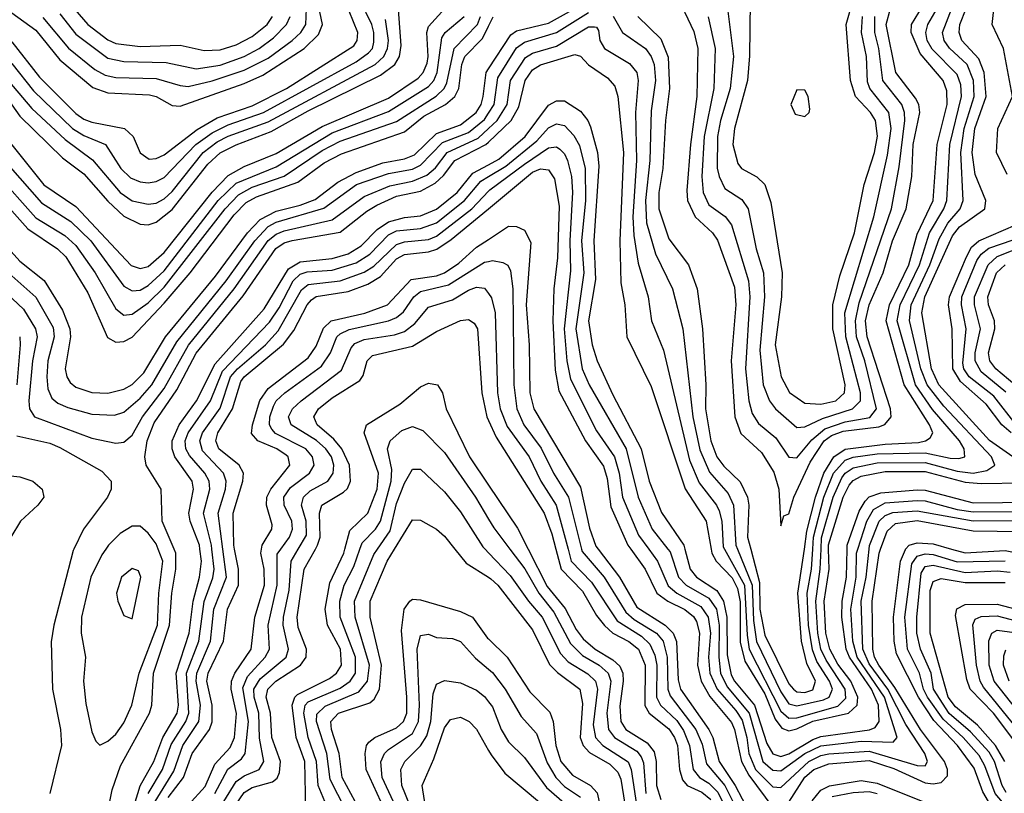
# Model space of a CAD drawing. Header units: inches. Extents: x 990535 to 1117859, y 769386 to 892122.
# Tile 819 of 1056: x 1048830 to 1051288, y 869390 to 871322. Entities that reach past the tile are written whole.
import ezdxf

# ---------------------------------------------------------------- set-up
doc = ezdxf.new("R2010")
doc.units = ezdxf.units.IN
doc.header["$MEASUREMENT"] = 0
for name, color, linetype in [('B0846', 7, 'Continuous'), ('B0847', 7, 'Continuous'), ('B0856', 7, 'Continuous'), ('B0857', 7, 'Continuous')]:
    doc.layers.add(name, color=color, linetype=linetype)

msp = doc.modelspace()

# ---------------------------------------------------------------- linework, layer by layer
at = {"layer": 'B0846', "color": 5}
for points, elevation in [([(1048964.7, 870000), (1048963.1, 869996.9), (1048914.9, 869810), (1048908.5, 869768.5), (1048911.8, 869650), (1048931.3, 869550), (1048933.8, 869510), (1048904.5, 869390)], 3420), ([(1049044.3, 870000), (1049034.5, 869985.5), (1049007, 869930), (1048984.1, 869830), (1048982.7, 869790), (1048993.7, 869730), (1048988.8, 869670), (1048994.7, 869614.7), (1049010, 869544), (1049020.1, 869520.1), (1049030, 869510.3), (1049050, 869520.9), (1049070, 869538.2), (1049090, 869566), (1049109.5, 869610), (1049128.2, 869690), (1049173.8, 869810), (1049176.6, 869890), (1049186.8, 869970), (1049175.2, 870000)], 3440), ([(1049026.2, 869230), (1049060.8, 869399.2), (1049081.2, 869458.8), (1049153.6, 869590), (1049159.8, 869610), (1049163.6, 869690), (1049203.6, 869810), (1049209.7, 869890), (1049219.8, 869950), (1049219.5, 869990), (1049215.2, 870000)], 3420), ([(1049106.4, 869330), (1049130.8, 869409.2), (1049164.4, 869470), (1049186.7, 869530), (1049222.5, 869590), (1049226, 869610), (1049220, 869690), (1049253.1, 869790), (1049262.9, 869870), (1049278.5, 869930), (1049283.4, 869970), (1049279.6, 870000)], 3380), ([(1049150.1, 869390), (1049186.5, 869450), (1049207.8, 869512.2), (1049244.5, 869570), (1049252, 869590), (1049246.2, 869690), (1049276.6, 869770), (1049290, 869869.5), (1049311.5, 869928.5), (1049314.8, 869950), (1049309.3, 870000)], 3360), ([(1049167.9, 869370), (1049214.2, 869445.8), (1049236.8, 869510), (1049277.1, 869570), (1049281.3, 869610), (1049270.5, 869670), (1049272.2, 869690), (1049306.1, 869770), (1049314.5, 869850), (1049345.8, 869930), (1049336.6, 870000)], 3340), ([(1049199.9, 869380.1), (1049238.3, 869430), (1049260.1, 869490), (1049303.2, 869550), (1049310, 869569.1), (1049309.8, 869610), (1049297.1, 869670), (1049299.8, 869690), (1049338.3, 869770), (1049348.7, 869850), (1049375.6, 869910), (1049376, 869950), (1049366.3, 870000)], 3320), ([(1049250, 869361), (1049292.9, 869407.1), (1049317, 869463), (1049355.2, 869504.8), (1049366.3, 869530), (1049370.7, 869589.3), (1049357.6, 869650), (1049358.1, 869670), (1049366.5, 869690), (1049407.3, 869750), (1049416.6, 869830), (1049440.9, 869910), (1049440.1, 869950), (1049431.6, 869990), (1049433.2, 870000)], 3280), ([(1049316.6, 869390), (1049349.3, 869450.7), (1049383.3, 869476.7), (1049392.3, 869490), (1049400.6, 869570), (1049386.3, 869653.7), (1049398.1, 869681.9), (1049442.4, 869730), (1049453.2, 869750), (1049450, 869810), (1049472.6, 869910), (1049472.7, 869987.3), (1049481.7, 870000)], 3260), ([(1049338.9, 869370), (1049370, 869419.9), (1049390, 869434), (1049427.4, 869450), (1049439.2, 869470), (1049428.3, 869528.3), (1049426.9, 869590), (1049414.8, 869630), (1049414.5, 869650), (1049430, 869676.1), (1049494.6, 869730), (1049501.1, 869750), (1049487.4, 869810), (1049488, 869830), (1049502.2, 869897.8), (1049507.3, 869970), (1049525, 870000)], 3240), ([(1049361.3, 869350), (1049390, 869392.5), (1049410, 869404.7), (1049461.1, 869418.9), (1049472, 869428), (1049478, 869442), (1049480.5, 869470), (1049459, 869530), (1049456.1, 869590), (1049445.2, 869630), (1049448.7, 869650), (1049469.3, 869670.7), (1049530.8, 869710), (1049545.2, 869730), (1049545.9, 869750), (1049524.6, 869804.6), (1049522.1, 869830), (1049539.5, 869950), (1049567.8, 870000)], 3220), ([(1049544.1, 869350), (1049541.5, 869470), (1049519.5, 869530), (1049510.1, 869610), (1049516.6, 869630), (1049523.3, 869636.7), (1049603.3, 869676.7), (1049620.8, 869690), (1049632.6, 869710), (1049630.6, 869750), (1049597.8, 869810), (1049591.9, 869850), (1049604, 869916), (1049639, 869990), (1049641.6, 870000)], 3180), ([(1049599.5, 869350), (1049575.1, 869410), (1049570.9, 869470), (1049549.7, 869530), (1049538.6, 869590), (1049542.6, 869610), (1049550, 869618.4), (1049630, 869652.8), (1049654.9, 869670), (1049667.6, 869690), (1049668.1, 869730), (1049629.4, 869830), (1049628.8, 869870), (1049639.7, 869910), (1049663.6, 869956.4), (1049678.9, 870000)], 3160), ([(1049642.6, 869350), (1049604.5, 869424.5), (1049596.5, 869490), (1049570.3, 869570), (1049571.8, 869588.2), (1049592.2, 869607.8), (1049676.6, 869643.4), (1049697.7, 869670), (1049703.1, 869710), (1049667.1, 869830), (1049665.1, 869870), (1049713.5, 869986.5), (1049722.9, 870000)], 3140), ([(1049678.3, 869350), (1049634.8, 869430), (1049627.2, 869490), (1049607.7, 869550), (1049606.7, 869570), (1049625.4, 869590), (1049703.6, 869616.4), (1049714.7, 869625.3), (1049728, 869650), (1049732.7, 869710), (1049704.7, 869830), (1049704.8, 869870), (1049746.9, 869970), (1049765.3, 870000)], 3120), ([(1049916, 870000), (1049944.5, 869964.5), (1050000, 869929.6)], 3120), ([(1049991.4, 870000), (1050000, 869991)], 3140), ([(1049758.4, 869310), (1049694.9, 869450), (1049692, 869490), (1049695.5, 869510), (1049701.6, 869518.4), (1049716.4, 869530), (1049770, 869553.7), (1049787.9, 869570), (1049795.9, 869590), (1049796.5, 869630), (1049782.8, 869797.2), (1049789.8, 869850.2), (1049803.4, 869870), (1049810, 869875.2), (1049830, 869873.4), (1049930, 869843.9), (1049960.3, 869830), (1049997.9, 869777.9), (1050000, 869775.9)], 3080), ([(1049790.4, 869310), (1049734.9, 869430), (1049730.9, 869469.1), (1049740.4, 869490), (1049750, 869499.6), (1049810, 869539.7), (1049825.5, 869570), (1049827.9, 869610), (1049822, 869750), (1049830, 869784.3), (1049850, 869787.3), (1049870, 869779.1), (1049910, 869777.2), (1049930, 869769.6), (1049967.5, 869727.5), (1050000, 869700.1)], 3060), ([(1049814.1, 869334.1), (1049784, 869410), (1049781.4, 869450), (1049791.1, 869470), (1049830, 869508.8), (1049845.8, 869534.2), (1049856.4, 869570), (1049861.5, 869638.5), (1049870, 869663.2), (1049890, 869671.6), (1049930, 869666.5), (1049970, 869648.2), (1049990, 869632), (1050000, 869619)], 3040), ([(1049855.5, 869275.5), (1049834.2, 869410), (1049863.9, 869476.1), (1049890, 869553.6), (1049905.2, 869574.8), (1049930, 869580.1), (1049951.4, 869570), (1049970, 869550.1), (1050000, 869497.4)], 3020)]:
    msp.add_lwpolyline(points, dxfattribs=dict(at, elevation=elevation))
at = {"layer": 'B0846', "color": 5, "elevation": 3460}
msp.add_lwpolyline([(1049110, 869951.9), (1049083.8, 869930), (1049071.7, 869890), (1049075, 869870), (1049090, 869834.4), (1049110, 869826), (1049131.9, 869930), (1049126, 869946)], close=True, dxfattribs=at)
at = {"layer": 'B0847', "color": 5}
for points, elevation in [([(1048790, 871034.7), (1048890, 870909.3), (1048970, 870855.4), (1049108.1, 870708.1), (1049130, 870700.2), (1049150, 870705.5), (1049190, 870740.2), (1049310, 870890.8), (1049350, 870932.8), (1049390, 870955.5), (1049470, 870987.7), (1049584.7, 871055.3), (1049750, 871126), (1049824, 871176), (1049836.5, 871190), (1049846.7, 871213.3), (1049849.6, 871230), (1049845.7, 871290), (1049850, 871305), (1049900.3, 871359.7), (1049915.4, 871430), (1049927.3, 871452.7), (1049970, 871462.8), (1050000, 871461.8)], 3580), ([(1048810, 871339.2), (1048870, 871295.8), (1048930, 871221.5), (1049012.3, 871152.3), (1049050, 871139.3), (1049154.1, 871134.1), (1049170.1, 871130), (1049210, 871107.7), (1049230, 871105.5), (1049390, 871162.6), (1049436.3, 871183.7), (1049540.2, 871250), (1049575.4, 871284.6), (1049585.6, 871310), (1049565.1, 871410)], 3720), ([(1048790, 871137.5), (1048830, 871081), (1048936.7, 870976.7), (1048990, 870937.1), (1049050, 870869.1), (1049090, 870831.3), (1049130, 870810.9), (1049150, 870809.3), (1049170, 870815.9), (1049210, 870847.6), (1049299.3, 870960.7), (1049330.2, 870989.8), (1049370, 871009.7), (1049457.7, 871042.3), (1049550, 871093.9), (1049730, 871183), (1049765.9, 871210), (1049777.4, 871230), (1049782.3, 871257.7), (1049774, 871370)], 3620), ([(1048810, 871266.5), (1048878.7, 871178.7), (1048970, 871087.9), (1048990, 871073.2), (1049010, 871066.1), (1049091.2, 871050), (1049113.3, 871030), (1049130, 870989.5), (1049153.2, 870973.2), (1049170, 870975), (1049190, 870984.6), (1049272.4, 871047.6), (1049322.8, 871077.2), (1049410, 871106.9), (1049496.1, 871150), (1049663.6, 871256.4), (1049672.3, 871270), (1049674.2, 871290), (1049641.7, 871370)], 3680), ([(1048810, 871212.3), (1048864.2, 871144.2), (1048961.7, 871050), (1048990, 871032.4), (1049043.6, 871010), (1049081.9, 870950), (1049106.6, 870926.6), (1049130, 870917), (1049150, 870914.5), (1049170, 870917.5), (1049190, 870927.8), (1049269.5, 871010), (1049310, 871039.3), (1049350, 871059.5), (1049438.2, 871090), (1049670, 871216.6), (1049700.8, 871239.2), (1049710, 871250), (1049714.1, 871265.9), (1049714, 871290), (1049709, 871310), (1049679.3, 871370)], 3660), ([(1048940, 871380), (1049000.1, 871310), (1049050, 871271.7), (1049070, 871262.2), (1049130, 871255.1), (1049230, 871258.2), (1049290, 871245.3), (1049330, 871246.2), (1049370, 871259), (1049410, 871279.8), (1049447.3, 871310), (1049460.4, 871330)], 3780), ([(1048887.5, 871327.5), (1048951.1, 871251.1), (1049017.2, 871197.2), (1049043, 871183), (1049070, 871177.7), (1049170, 871175.4), (1049230, 871157.1), (1049250, 871155.3), (1049310, 871169), (1049390, 871195.4), (1049450, 871226.1), (1049510.2, 871270), (1049531.2, 871290), (1049544.2, 871310), (1049545.7, 871350)], 3740), ([(1048770, 870938.6), (1048870, 870827.5), (1048942.7, 870782.7), (1048970, 870757.7), (1049018.2, 870690), (1049070, 870599.9), (1049090, 870584.4), (1049110, 870586.7), (1049150, 870614.6), (1049190, 870654), (1049342.6, 870850), (1049375.8, 870884.3), (1049410, 870903.5), (1049490, 870931.2), (1049585, 870995), (1049630, 871018.8), (1049770, 871067.7), (1049869, 871131), (1049889.1, 871150), (1049895.9, 871164.1), (1049914.4, 871250), (1049972.6, 871310), (1049979.9, 871330)], 3540), ([(1048790, 871182.7), (1048860.1, 871100.1), (1048942.8, 871022.8), (1049011.7, 870971.7), (1049080.2, 870890), (1049110, 870869.8), (1049150, 870861.5), (1049170, 870863.9), (1049190, 870874.3), (1049210, 870892.6), (1049287.9, 870990), (1049323, 871017), (1049350, 871031), (1049450, 871066.9), (1049717.2, 871210), (1049738.9, 871230), (1049748, 871250), (1049750.5, 871270), (1049742.7, 871322.7)], 3640), ([(1048800.1, 870960.1), (1048884.2, 870864.2), (1048957.7, 870817.7), (1049007, 870770), (1049090, 870656.4), (1049110, 870644.8), (1049130, 870646.9), (1049150, 870657.9), (1049190, 870695), (1049325.5, 870870), (1049370, 870913.3), (1049470, 870954.4), (1049610, 871039.6), (1049750, 871092.6), (1049850, 871155.3), (1049863.4, 871170), (1049872.1, 871190), (1049883.8, 871276.2), (1049891.8, 871290), (1049939, 871330)], 3560), ([(1048930, 871336.4), (1048970, 871285.3), (1049050, 871225.7), (1049090, 871217.4), (1049195.2, 871215.2), (1049270, 871199.4), (1049330, 871208.1), (1049390, 871229.7), (1049427.4, 871250), (1049463.5, 871276.5), (1049495.9, 871310), (1049504.6, 871330)], 3760), ([(1048770, 870888.5), (1048850, 870799.5), (1048923.6, 870750), (1048944.6, 870730), (1049000.1, 870639.9), (1049048.6, 870528.6), (1049070, 870516.4), (1049090, 870518.3), (1049110, 870529.4), (1049190, 870614.2), (1049254.8, 870690), (1049365, 870835), (1049394.8, 870865.2), (1049420.5, 870879.5), (1049524.1, 870915.9), (1049590, 870964.6), (1049632.7, 870987.3), (1049790, 871041.7), (1049838.7, 871081.3), (1049893, 871110), (1049916.1, 871130), (1049925.9, 871150), (1049933.7, 871210), (1049941.1, 871230), (1049985, 871275), (1050000, 871305.6)], 3520), ([(1048770, 870785), (1048830, 870719), (1048890.5, 870670.5), (1048936.7, 870596.7), (1048955.2, 870550), (1048956.5, 870530), (1048943.5, 870450), (1048947.5, 870430), (1048955.8, 870415.8), (1048970, 870404), (1049010, 870391.1), (1049050, 870389.5), (1049090, 870399.4), (1049110, 870411.4), (1049139.7, 870440.3), (1049193.4, 870530), (1049318.4, 870681.6), (1049398.7, 870790), (1049430, 870822.9), (1049470, 870844), (1049530, 870858.6), (1049567.2, 870872.8), (1049623.7, 870916.3), (1049670, 870940.3), (1049735.9, 870964.1), (1049790, 870974.5), (1049815.6, 870984.4), (1049870, 871037.7), (1049930, 871059), (1049969.1, 871090), (1049981.4, 871110), (1049987, 871130), (1049994, 871190), (1050000, 871199.1)], 3480), ([(1048810, 870682.4), (1048870, 870629.1), (1048913.3, 870553.3), (1048916.1, 870530), (1048899.9, 870470), (1048897, 870430), (1048900.2, 870400.2), (1048910, 870377.1), (1048924.7, 870364.7), (1048950, 870353.4), (1049010, 870336.7), (1049065.9, 870334.1), (1049090, 870342), (1049130, 870376.5), (1049159.4, 870410), (1049222.1, 870517.9), (1049345, 870670), (1049416.4, 870770), (1049450, 870805.5), (1049470, 870816.6), (1049589, 870851), (1049670.8, 870910), (1049750, 870937.7), (1049810, 870949), (1049830, 870958.2), (1049884.8, 871015.2), (1049950, 871039.8), (1049990, 871072.5), (1050000, 871088.1)], 3460), ([(1048770, 870662.8), (1048838.8, 870598.8), (1048869.3, 870550), (1048873.3, 870530), (1048861.3, 870470), (1048852.1, 870370), (1048854.1, 870350), (1048866.5, 870330), (1049010, 870276.9), (1049070, 870264.5), (1049090, 870266.8), (1049110, 870284.7), (1049136.4, 870330), (1049190, 870400.6), (1049251, 870509), (1049365.3, 870650), (1049450, 870770.2), (1049470, 870786.5), (1049490, 870794.9), (1049610, 870822.5), (1049690, 870880.5), (1049753.3, 870906.7), (1049810, 870918.3), (1049846.1, 870933.9), (1049867.7, 870952.3), (1049896.9, 870990), (1049973.8, 871026.2), (1050000, 871050.2)], 3440), ([(1049215.2, 870000), (1049185.5, 870070), (1049183.2, 870150), (1049145.5, 870210), (1049141.8, 870230), (1049148.1, 870270), (1049165, 870315), (1049222.1, 870397.9), (1049270.5, 870489.5), (1049387.6, 870632.4), (1049469.1, 870750.9), (1049490, 870764.9), (1049510, 870770.9), (1049630, 870791.2), (1049696, 870844), (1049721.5, 870858.5), (1049770, 870881.5), (1049830, 870893.5), (1049866.6, 870913.4), (1049887.3, 870932.7), (1049915.6, 870970), (1049993.3, 871010), (1050000, 871016.4)], 3420), ([(1049279.6, 870000), (1049278.3, 870010), (1049254.8, 870070), (1049251.8, 870090), (1049263.8, 870150), (1049260.2, 870170), (1049216.8, 870230), (1049210, 870250), (1049210.3, 870270), (1049228.1, 870310), (1049271.2, 870370), (1049317.3, 870462.7), (1049439.8, 870600.2), (1049500.4, 870699.6), (1049530, 870717.6), (1049610, 870725.6), (1049650, 870737), (1049682.4, 870757.6), (1049721.8, 870798.2), (1049750, 870816.9), (1049790, 870828.2), (1049830, 870831.7), (1049870, 870848.4), (1049921.7, 870890), (1049961.1, 870938.9), (1050000, 870959.8)], 3380), ([(1049309.3, 870000), (1049308.2, 870010), (1049288.1, 870090), (1049304.3, 870150), (1049302.9, 870170), (1049292.2, 870190), (1049253.4, 870233.4), (1049244.5, 870250), (1049242.9, 870270), (1049250, 870290.6), (1049306.3, 870370), (1049335.7, 870444.3), (1049453, 870567), (1049477.3, 870602.7), (1049512.2, 870670), (1049530, 870686.3), (1049547.3, 870692.7), (1049610, 870696.8), (1049670, 870714.7), (1049703.4, 870736.6), (1049750, 870784.9), (1049770, 870794.4), (1049830, 870800.6), (1049870, 870814.9), (1049940, 870870), (1049981.2, 870918.8), (1050000, 870930.1)], 3360), ([(1049336.6, 870000), (1049324.7, 870090), (1049343.5, 870150), (1049345.3, 870170), (1049338.6, 870190), (1049285.7, 870245.7), (1049279.3, 870270), (1049286.1, 870290), (1049330, 870352.1), (1049356.3, 870430), (1049373, 870450), (1049442.9, 870510), (1049474.8, 870545.2), (1049533, 870647), (1049550, 870660.3), (1049630, 870669.6), (1049690, 870691.2), (1049713.7, 870706.3), (1049770, 870760.7), (1049790, 870767.2), (1049850, 870773.4), (1049870, 870781.5), (1049958, 870850), (1050000, 870893.9)], 3340), ([(1049366.3, 870000), (1049364.4, 870010), (1049362.7, 870090), (1049386.7, 870170), (1049388.7, 870190), (1049377.4, 870210), (1049326.9, 870250), (1049319.3, 870270), (1049324.3, 870290), (1049360.7, 870350), (1049381.6, 870418.4), (1049390.2, 870430), (1049488, 870512), (1049514, 870546), (1049547.1, 870610), (1049557.9, 870622.1), (1049570, 870630.4), (1049650, 870643.3), (1049698.9, 870661.1), (1049730, 870680.7), (1049770, 870724.7), (1049790, 870735.8), (1049850, 870741.9), (1049871.3, 870748.7), (1049907.1, 870772.9), (1050000, 870849.9)], 3320), ([(1049433.2, 870000), (1049434.8, 870010), (1049459.4, 870050), (1049459.7, 870060.3), (1049445.4, 870110), (1049446.6, 870130), (1049456.3, 870150), (1049503.9, 870210), (1049499.8, 870230), (1049494.5, 870234.5), (1049471.2, 870250), (1049424.3, 870270), (1049408.6, 870288.6), (1049410.6, 870310), (1049428.8, 870371.2), (1049450, 870401.4), (1049550, 870477.3), (1049570, 870506.8), (1049588.2, 870551.8), (1049607.6, 870570), (1049691, 870589), (1049748, 870610), (1049807.2, 870672.8), (1049870, 870682.1), (1049890.4, 870689.6), (1049926, 870714), (1049970, 870754), (1050000, 870773.4)], 3280), ([(1049481.7, 870000), (1049502.8, 870030), (1049510.9, 870050), (1049508.7, 870070), (1049489.7, 870110), (1049489.1, 870130), (1049505.8, 870154.2), (1049552.8, 870190), (1049564.4, 870210), (1049560.5, 870230), (1049543.7, 870250), (1049468.5, 870288.5), (1049459.2, 870299.2), (1049453, 870310), (1049454, 870330), (1049463.1, 870356.9), (1049470.2, 870370), (1049491.2, 870390), (1049582.9, 870457.1), (1049605.6, 870490), (1049621.1, 870530), (1049630, 870537.9), (1049651.9, 870548.1), (1049750, 870569.7), (1049770, 870577.9), (1049787.7, 870592.3), (1049813.8, 870630), (1049830, 870642.8), (1049900.5, 870659.5), (1049990, 870716.3), (1050000, 870718.5)], 3260), ([(1049525, 870000), (1049545.4, 870034.6), (1049544.9, 870070), (1049533.4, 870110), (1049537.8, 870130), (1049554.9, 870145.1), (1049598.6, 870170), (1049612.6, 870190), (1049613.9, 870210), (1049608, 870230), (1049594.1, 870250), (1049570.8, 870270.8), (1049507.4, 870310), (1049500.4, 870330), (1049510.9, 870350), (1049532.2, 870370), (1049633, 870447), (1049657.1, 870502.9), (1049666.4, 870513.6), (1049690, 870523.6), (1049765.3, 870534.7), (1049790, 870543.3), (1049816.3, 870563.7), (1049850, 870603.8), (1049910, 870622.2), (1049950, 870646.7), (1049970, 870653.6), (1049990, 870651.1), (1050000, 870637.8)], 3240), ([(1049567.8, 870000), (1049573.4, 870010), (1049579.8, 870030), (1049577.7, 870090), (1049583.8, 870110), (1049638.1, 870141.9), (1049648.3, 870151.7), (1049655.8, 870170), (1049652.8, 870210), (1049634, 870250), (1049614.2, 870274.2), (1049572.6, 870310), (1049563.8, 870330), (1049575.8, 870350), (1049610, 870377.8), (1049679, 870421), (1049686.9, 870433.1), (1049697.2, 870470), (1049710, 870483), (1049810, 870507), (1049870, 870543.4), (1049930, 870570.7), (1049950, 870573.4), (1049964.2, 870564.2), (1049972.7, 870550), (1049983.6, 870390), (1049995.8, 870330), (1050000, 870320.8)], 3220), ([(1048829.6, 870530), (1048831, 870510), (1048822.1, 870410)], 3420), ([(1049641.6, 870000), (1049653.7, 870046.3), (1049698.6, 870090), (1049722, 870150), (1049725.8, 870190), (1049689.2, 870290), (1049695.8, 870310), (1049778.5, 870361.5), (1049830, 870405.4), (1049850, 870414.4), (1049872.3, 870410), (1049885.2, 870390), (1049894.1, 870350), (1049952.5, 870230), (1050000, 870159.5)], 3180), ([(1049678.9, 870000), (1049684.4, 870015.6), (1049717.7, 870050), (1049730.3, 870070), (1049757.4, 870170), (1049758.6, 870198.6), (1049747.7, 870250), (1049754.9, 870270), (1049783.5, 870296.5), (1049810, 870305.8), (1049835.8, 870295.8), (1049890, 870240.9), (1049967.8, 870130), (1050000, 870075.1)], 3160), ([(1048822.9, 870282.9), (1048904.8, 870264.8), (1048930, 870253.7), (1049034.7, 870194.7), (1049057.6, 870170), (1049057.8, 870150), (1049048.7, 870130), (1048989.2, 870050), (1048964.7, 870000)], 3420), ([(1048770, 870187.1), (1048830, 870180.3), (1048862.3, 870170), (1048886.1, 870150), (1048889.7, 870130), (1048875, 870110), (1048831.6, 870070), (1048807.4, 870030)], 3380), ([(1049722.9, 870000), (1049754.5, 870045.5), (1049770, 870114.3), (1049790, 870164.5), (1049810, 870199.5), (1049830, 870199.8), (1049890, 870143.3), (1049930, 870092.7), (1049985.8, 870005.8), (1049991.4, 870000)], 3140), ([(1049765.3, 870000), (1049810, 870072.7), (1049830, 870072), (1049870, 870049.5), (1049890, 870032.4), (1049916, 870000)], 3120), ([(1049175.2, 870000), (1049170, 870013.4), (1049150, 870040.1), (1049130, 870057.6), (1049110, 870057.2), (1049080.6, 870039.4), (1049051, 870010), (1049044.3, 870000)], 3440)]:
    msp.add_lwpolyline(points, dxfattribs=dict(at, elevation=elevation))
at = {"layer": 'B0856', "color": 5}
for points, elevation in [([(1050000, 869991), (1050054.3, 869934.3), (1050099.5, 869870), (1050134, 869830), (1050179.4, 869739.4), (1050198.8, 869718.8), (1050248.3, 869688.3), (1050266.8, 869670), (1050271.9, 869650), (1050261.5, 869561.5), (1050267, 869530), (1050285.1, 869510), (1050348.7, 869468.7), (1050356.4, 869450), (1050370.9, 869350.9)], 3140), ([(1050053.3, 870000), (1050090.8, 869950.8), (1050125.7, 869890), (1050162.9, 869842.9), (1050204.3, 869764.3), (1050234.4, 869734.4), (1050276.2, 869710), (1050299, 869690), (1050305.4, 869670), (1050295.4, 869590), (1050299.4, 869550), (1050314.6, 869530), (1050370, 869495.6), (1050381.2, 869481.2), (1050386.6, 869466.6), (1050392.5, 869390)], 3160), ([(1050098.9, 870000), (1050146.5, 869906.5), (1050191.5, 869851.5), (1050219.2, 869799.2), (1050236.4, 869776.4), (1050265.9, 869750), (1050310, 869723.9), (1050327.7, 869707.7), (1050335.2, 869690), (1050336.6, 869670), (1050328.1, 869608.1), (1050330.4, 869570), (1050343, 869550), (1050396, 869516), (1050413.8, 869493.8), (1050418.6, 869470), (1050419.4, 869410), (1050430, 869375.2)], 3180), ([(1050168.1, 870000), (1050181.4, 869950), (1050234.6, 869894.6), (1050270, 869833.9), (1050289.6, 869809.6), (1050310.2, 869790.2), (1050350, 869769), (1050374.7, 869750), (1050391.3, 869710), (1050389.9, 869609.9), (1050400.9, 869590), (1050450, 869550.9), (1050464.5, 869530), (1050471.9, 869510), (1050477, 869450), (1050484, 869424), (1050496, 869410), (1050532.9, 869392.9), (1050555.1, 869375.1)], 3220), ([(1050198.5, 870000), (1050206.5, 869970), (1050257.2, 869917.2), (1050321.1, 869821.1), (1050382.3, 869782.3), (1050402.9, 869762.9), (1050415.5, 869735.5), (1050419.9, 869710), (1050419.4, 869630), (1050429, 869610), (1050470, 869571.7), (1050487.2, 869547.2), (1050501.9, 869510), (1050510.9, 869450), (1050526.5, 869430), (1050550, 869415.6), (1050572.8, 869392.8), (1050633.6, 869270)], 3240), ([(1050232.3, 870000), (1050233.9, 869993.9), (1050288.6, 869930), (1050342.6, 869842.6), (1050363.9, 869823.9), (1050419.2, 869790), (1050435.8, 869770), (1050446.2, 869730), (1050447.6, 869650), (1050453.5, 869633.5), (1050517.7, 869550), (1050533.2, 869513.2), (1050544.1, 869464.1), (1050589.8, 869409.8), (1050650.3, 869290.3)], 3260), ([(1050273.6, 870000), (1050327.2, 869930), (1050370, 869854.8), (1050441.1, 869810), (1050461.3, 869790), (1050469.6, 869769.6), (1050473.3, 869673.3), (1050479.5, 869650), (1050550.4, 869550), (1050560.4, 869530), (1050576.2, 869470), (1050615.6, 869410), (1050668.4, 869310)], 3280), ([(1050355.3, 870000), (1050391.1, 869950), (1050420.6, 869890), (1050447.9, 869870), (1050490, 869849.3), (1050511.9, 869831.9), (1050519.4, 869819.4), (1050527, 869790), (1050521.5, 869710), (1050531.2, 869670), (1050552.3, 869632.3), (1050606.7, 869566.7), (1050614.4, 869550), (1050631.3, 869470), (1050650, 869435.6), (1050710, 869354.9)], 3320), ([(1050399.9, 870000), (1050421.8, 869970), (1050448.5, 869908.5), (1050470, 869890), (1050530, 869856.6), (1050548.7, 869830), (1050554.4, 869790), (1050549, 869730), (1050552.8, 869690), (1050570.6, 869650), (1050617.4, 869597.4), (1050632.9, 869572.9), (1050645.3, 869530), (1050650.2, 869490), (1050666.7, 869450), (1050710, 869406.9), (1050730, 869404.7), (1050799.9, 869470), (1050830, 869484.7), (1050850, 869488.8), (1050950, 869495.6), (1051070, 869459.9), (1051090, 869459.3), (1051095.8, 869470), (1051089.3, 869490), (1051042, 869562), (1050996.7, 869650), (1050950, 869713.4), (1050934.7, 869750), (1050930.7, 869870), (1050943.1, 869930), (1050950, 870000)], 3340), ([(1050448, 870000), (1050453.2, 869993.2), (1050474.4, 869930), (1050493.4, 869910), (1050550, 869877.9), (1050569.3, 869850), (1050576.2, 869810), (1050574.8, 869730), (1050579.1, 869690), (1050596, 869656), (1050650.6, 869590.6), (1050684.7, 869470), (1050710, 869447.7), (1050730, 869446.8), (1050790.1, 869489.9), (1050830, 869508.9), (1050930, 869520.4), (1051010, 869518.2), (1051020.1, 869530), (1050988.2, 869630), (1050920.1, 869730), (1050909.5, 869770), (1050904.5, 869850), (1050918, 869930), (1050919.1, 869990), (1050922.3, 870000)], 3360), ([(1050490.1, 870000), (1050503.3, 869950), (1050519.1, 869930), (1050570, 869896.4), (1050586.8, 869870), (1050595, 869830), (1050596, 869736), (1050605.9, 869685.9), (1050614.3, 869670), (1050663.7, 869610), (1050694.8, 869514.8), (1050710, 869488.6), (1050730, 869482.3), (1050750, 869489.1), (1050810, 869524.7), (1050830, 869532), (1050951.3, 869548.7), (1050965.7, 869554.3), (1050975, 869570), (1050973.8, 869610), (1050956.5, 869650), (1050901.1, 869730), (1050892.7, 869750), (1050882.2, 869830), (1050882.6, 869870), (1050894.1, 869930), (1050895.4, 870000)], 3380), ([(1050555.6, 870000), (1050557.3, 869990), (1050568.1, 869970), (1050608.2, 869928.2), (1050621.3, 869901.3), (1050628.3, 869868.3), (1050628, 869768), (1050640.2, 869720.2), (1050690, 869639), (1050715.8, 869575.8), (1050732.7, 869552.7), (1050750, 869546.5), (1050770, 869551), (1050810, 869570.4), (1050898.6, 869590), (1050920.4, 869610), (1050921.8, 869630), (1050904.6, 869670), (1050872.4, 869712.4), (1050852, 869750), (1050842.5, 869790), (1050838.2, 869870), (1050850.2, 869950), (1050849.1, 870000)], 3420), ([(1050589.3, 870000), (1050639.4, 869910), (1050645.4, 869785.4), (1050651.1, 869750), (1050730, 869595.2), (1050750, 869578.3), (1050770, 869578.9), (1050872, 869608), (1050892.1, 869627.9), (1050890.7, 869650), (1050842.6, 869722.6), (1050829.9, 869750), (1050821.8, 869790), (1050817.1, 869870), (1050828.3, 869950), (1050830.4, 870000)], 3440), ([(1050621.5, 870000), (1050658.3, 869910), (1050661.5, 869821.5), (1050669, 869769), (1050730, 869643.9), (1050750, 869613.7), (1050770, 869608.5), (1050836.3, 869623.7), (1050850.7, 869630), (1050859, 869650), (1050851.7, 869670), (1050819.5, 869719.5), (1050808.5, 869748.5), (1050799, 869810), (1050795.8, 869890), (1050806.2, 869950), (1050809.6, 870000)], 3460), ([(1050654.6, 870000), (1050676.7, 869916.7), (1050677.3, 869850), (1050690, 869784.8), (1050750, 869663.8), (1050761.7, 869650), (1050770, 869643.9), (1050790, 869642.2), (1050810, 869648.5), (1050816.2, 869670), (1050794.6, 869714.6), (1050781, 869770), (1050772.5, 869890), (1050788.6, 870000)], 3480), ([(1050750, 869368), (1050790, 869430.4), (1050812.4, 869450), (1050850, 869463.8), (1050950, 869472), (1051012.2, 869452.2), (1051090, 869416.5), (1051110, 869413.8), (1051130, 869417.3), (1051146.1, 869433.9), (1051145.7, 869450), (1051138.3, 869470), (1051078.1, 869550), (1051014.7, 869654.7), (1050974.5, 869710), (1050963.6, 869730), (1050959.3, 869750), (1050958.1, 869870), (1050975, 869990), (1050978.6, 870000)], 3320), ([(1051259.8, 869350), (1051233.7, 869393.7), (1051212.7, 869452.7), (1051171.2, 869510), (1051112, 869572), (1051073.1, 869630), (1051018.8, 869738.8), (1051012.7, 869770), (1051011, 869830), (1051028.5, 869970), (1051040.7, 869999.3), (1051041.3, 870000)], 3280), ([(1051156.1, 870000), (1051190, 869990.4), (1051290, 869996.5), (1051370, 869980.6), (1051499, 869999), (1051530, 869996.9), (1051574.2, 869985.8), (1051590, 869991.1), (1051595.2, 870000)], 3280), ([(1051315.8, 869330), (1051265, 869390), (1051239.3, 869459.3), (1051224.6, 869484.6), (1051184.9, 869530), (1051135.2, 869575.2), (1051096.3, 869630), (1051085.8, 869650), (1051076, 869690), (1051046, 869750), (1051039.6, 869830), (1051056.9, 869963.1), (1051070, 869982.3), (1051090, 869988.3), (1051110, 869986.6), (1051170, 869968.1), (1051290, 869970.7)], 3260), ([(1051292.3, 869392.3), (1051282.1, 869410), (1051263.2, 869470), (1051250, 869493.2), (1051203.7, 869543.7), (1051149.8, 869589.8), (1051111.3, 869650), (1051104.8, 869690), (1051078.5, 869750), (1051069.7, 869790), (1051069.1, 869830), (1051080.4, 869939.6), (1051090, 869956.4), (1051110, 869960.1), (1051190, 869941.9), (1051270, 869945.6), (1051302.7, 869942.7)], 3240), ([(1050000, 869929.6), (1050005.9, 869925.9), (1050023, 869910), (1050110, 869798.4), (1050152.3, 869712.3), (1050172, 869692), (1050228, 869650), (1050234.9, 869614.9), (1050228.7, 869530), (1050236.4, 869510), (1050251.8, 869491.8), (1050303.2, 869463.2), (1050323.2, 869443.2), (1050330, 869425.4), (1050346.5, 869326.5)], 3120), ([(1051289.3, 869470), (1051265.8, 869510), (1051220.6, 869560.6), (1051166.2, 869606.2), (1051147.5, 869630), (1051102.2, 869790), (1051103, 869897), (1051110, 869919.5), (1051130, 869926.8), (1051190, 869916.5), (1051290, 869916.5)], 3220), ([(1051321.4, 869510), (1051261, 869590), (1051202.5, 869650), (1051194.1, 869674.1), (1051165.6, 869834.4), (1051168.8, 869851.2), (1051190, 869862), (1051270, 869862.4), (1051330, 869846.6)], 3180), ([(1051343.4, 869523.4), (1051235.6, 869655.6), (1051227.3, 869670), (1051218, 869710), (1051208.9, 869811.1), (1051215.2, 869824.8), (1051230, 869832.1), (1051270, 869833.3), (1051330, 869817.2)], 3160), ([(1051362.7, 869542.7), (1051262.4, 869670), (1051250.3, 869710), (1051248.7, 869771.3), (1051256.2, 869790), (1051270, 869798), (1051350, 869787.2)], 3140), ([(1050000, 869775.9), (1050046.8, 869730), (1050103.3, 869643.3), (1050152.8, 869592.8), (1050161.5, 869570), (1050168.4, 869510), (1050180.8, 869470), (1050210, 869435.5), (1050255, 869410), (1050271.5, 869391.5), (1050293.7, 869290)], 3080), ([(1051300.1, 869670), (1051285.7, 869710), (1051286.4, 869733.6), (1051291.7, 869748.3)], 3120), ([(1050000, 869700.1), (1050010, 869691.6), (1050041.2, 869650), (1050081.7, 869581.7), (1050119.9, 869539.9), (1050146.6, 869466.6), (1050167.7, 869430), (1050190, 869407.7), (1050230, 869380.4)], 3060), ([(1050000, 869619), (1050010, 869606), (1050031.3, 869550), (1050050, 869518.5), (1050090, 869479.9), (1050144.8, 869404.8), (1050207.9, 869350)], 3040), ([(1050000, 869497.4), (1050006.3, 869486.3), (1050040.8, 869440.8), (1050173.2, 869330)], 3020), ([(1050808.2, 869371.8), (1050830, 869398.3), (1050850.9, 869409.1), (1050930, 869422), (1050970, 869415.9), (1051088.5, 869368.5)], 3280), ([(1050857.9, 869382.1), (1050910, 869392.7), (1050950, 869394.8), (1050970, 869389.9)], 3260)]:
    msp.add_lwpolyline(points, dxfattribs=dict(at, elevation=elevation))
at = {"layer": 'B0857', "color": 5}
for points, elevation in [([(1051295.1, 870935.1), (1051268.5, 870990), (1051271.3, 871050), (1051307.8, 871130), (1051285.9, 871250), (1051257.6, 871310), (1051266.5, 871393.5), (1051270.1, 871409.9), (1051278.6, 871421.4), (1051290, 871430)], 3380), ([(1050000, 871199.1), (1050055.7, 871284.3), (1050070, 871294), (1050150, 871313.4), (1050270, 871380.7)], 3480), ([(1050467.1, 871390), (1050512.4, 871292.4), (1050522.3, 871250), (1050519.9, 871130), (1050504.6, 871010), (1050495.2, 870895.2), (1050497.1, 870870), (1050515.6, 870830), (1050559.2, 870790), (1050571.6, 870771.6), (1050613.8, 870653.8), (1050617.4, 870610), (1050606.2, 870470), (1050615, 870330), (1050630, 870288.9), (1050681.6, 870241.6), (1050712.4, 870192.4), (1050725, 870150), (1050730, 870058), (1050737, 870083), (1050750, 870088.3), (1050762.1, 870130), (1050802.7, 870217.3), (1050838.2, 870270), (1050856.6, 870283.4), (1050885.8, 870294.2), (1050974.8, 870305.2), (1050989.1, 870310.9), (1051005.2, 870330), (1051003.9, 870350), (1050945.4, 870530), (1050941.1, 870570), (1050950.1, 870610), (1050985.3, 870690), (1051008.3, 870770), (1051042.3, 870850), (1051056.8, 870930), (1051060.1, 871010), (1051076.6, 871090), (1051074.3, 871110), (1051066.3, 871126.3), (1051017.2, 871190), (1050992.5, 871310), (1051003.6, 871350)], 3520), ([(1050653, 871367), (1050651.6, 871231.6), (1050646.2, 871170), (1050613.8, 871050), (1050610.1, 871010.1), (1050622.5, 870962.5), (1050631.3, 870950), (1050670, 870929.2), (1050690, 870910.1), (1050705.2, 870865.2), (1050733.3, 870690), (1050731.6, 870630), (1050715.8, 870510), (1050730.3, 870430), (1050751.3, 870391.3), (1050790, 870364.6), (1050830, 870362), (1050867.2, 870370), (1050888.7, 870390), (1050890.5, 870410), (1050859.8, 870550), (1050859.4, 870610), (1050877.4, 870682.6), (1050913.3, 870790), (1050937.7, 870910), (1050963.8, 870990), (1050970.8, 871030.8), (1050966.3, 871070), (1050953.8, 871090), (1050915.9, 871130), (1050903.6, 871170), (1050892.8, 871310), (1050910, 871372.4)], 3580), ([(1050788.6, 870000), (1050795.1, 870044.9), (1050816, 870130), (1050837.3, 870190), (1050862.3, 870230), (1050890, 870249.4), (1050990, 870262.1), (1051073.6, 870266.4), (1051090.6, 870270), (1051102.2, 870277.8), (1051109, 870290), (1051100.8, 870310), (1051038.1, 870410), (1050992.5, 870570), (1051001.3, 870610), (1051049.4, 870710), (1051070, 870786.4), (1051110.4, 870870), (1051120.4, 871010), (1051145, 871110), (1051144, 871144), (1051135.4, 871170), (1051077.4, 871237.4), (1051054.8, 871290), (1051055.9, 871310), (1051092.7, 871370)], 3480), ([(1050809.6, 870000), (1050811.6, 870030), (1050837.5, 870130), (1050861.4, 870190), (1050890, 870222), (1050910.5, 870229.5), (1050970, 870238.1), (1051090, 870240.7), (1051152.6, 870227.4), (1051174, 870226), (1051189.3, 870230.7), (1051187.5, 870250), (1051175.6, 870270), (1051108.6, 870348.6), (1051066.3, 870410), (1051020.5, 870570), (1051027.8, 870610), (1051075.9, 870710), (1051101.1, 870790), (1051136.7, 870850), (1051143.9, 870870), (1051151.7, 871010), (1051181, 871130), (1051179.4, 871159.3), (1051170, 871185.1), (1051108, 871248), (1051095.3, 871270), (1051091.6, 871290), (1051097.2, 871310), (1051131.6, 871370)], 3460), ([(1050830.4, 870000), (1050831.6, 870028.4), (1050860.5, 870130), (1050881.9, 870178.1), (1050890.3, 870189.7), (1050910, 870202.6), (1050970, 870215.5), (1051090, 870216.4), (1051170, 870194.6), (1051210, 870189.9), (1051243.9, 870196.1), (1051264.4, 870210), (1051255.9, 870230), (1051136.7, 870356.7), (1051095.1, 870410), (1051079, 870450), (1051051.1, 870571.1), (1051054.8, 870610), (1051101.7, 870710), (1051125.2, 870774.8), (1051146.6, 870813.4), (1051177.7, 870850), (1051185.3, 870870), (1051178.9, 870990), (1051187.1, 871050), (1051212.1, 871130), (1051210.7, 871170), (1051195.4, 871210), (1051150.9, 871250.9), (1051137.5, 871270), (1051133.6, 871290), (1051171.6, 871390)], 3440), ([(1050596.7, 871350), (1050611.5, 871230), (1050603.2, 871150), (1050578.8, 871070), (1050571.3, 871030), (1050571.1, 870951.1), (1050575.5, 870930), (1050590, 870900.6), (1050632.8, 870872.8), (1050648.1, 870850), (1050668.3, 870750), (1050686.3, 870690), (1050689.1, 870630), (1050677, 870497), (1050686, 870410), (1050701.6, 870370), (1050716.6, 870350), (1050770, 870304), (1050790, 870305.1), (1050834, 870326), (1050908.7, 870350), (1050928.3, 870370), (1050928.9, 870390), (1050892.1, 870530), (1050889.6, 870590), (1050961.9, 870830), (1050996.5, 870983.5), (1051005.4, 871050), (1050999.4, 871090), (1050952.2, 871150), (1050946.3, 871166.3), (1050943.4, 871230), (1050930.8, 871290), (1050933.5, 871330)], 3560), ([(1051367.2, 870190), (1051251.1, 870271.1), (1051124.6, 870410), (1051106.2, 870450), (1051082, 870590), (1051089.6, 870630), (1051158.2, 870781.8), (1051175.6, 870804.4), (1051238.9, 870850), (1051241.8, 870870), (1051215.2, 870935.2), (1051207.3, 870990), (1051213.8, 871050), (1051242.7, 871130), (1051237.5, 871190), (1051224, 871224), (1051181.9, 871270), (1051174.6, 871290), (1051176.5, 871310), (1051192.7, 871350)], 3420), ([(1050000, 871088.1), (1050014, 871110), (1050023.5, 871176.5), (1050070, 871251.4), (1050090, 871265.4), (1050170, 871289.9), (1050250, 871339.7)], 3460), ([(1050000, 871305.6), (1050011.3, 871328.7)], 3520), ([(1050310.9, 871330.9), (1050334.2, 871290), (1050391.9, 871250), (1050406.1, 871230), (1050413.2, 871210), (1050416.8, 871170), (1050406.1, 871093.9), (1050403.1, 870970), (1050391.9, 870870), (1050394.7, 870814.7), (1050417.1, 870737.1), (1050459.2, 870650), (1050484.9, 870550), (1050509.8, 870330.2), (1050527.8, 870247.8), (1050552.1, 870192.1), (1050598.6, 870138.6), (1050611.6, 870110), (1050617.4, 870010), (1050621.5, 870000)], 3460), ([(1050373.2, 871330), (1050430, 871274.2), (1050448.6, 871228.6), (1050451.9, 871150), (1050441.9, 871070), (1050434.9, 870950), (1050425.2, 870890), (1050425.4, 870850), (1050450, 870774.6), (1050499.1, 870710), (1050520.6, 870650), (1050534.1, 870550), (1050542.8, 870410), (1050541.6, 870350), (1050555, 870270), (1050570.3, 870230), (1050587.2, 870207.2), (1050628.2, 870168.2), (1050646.5, 870130), (1050649.9, 870109.9), (1050646.6, 870030), (1050654.6, 870000)], 3480), ([(1050548.8, 871328.8), (1050566.2, 871250), (1050562.5, 871150), (1050538.5, 871030), (1050532.9, 870930), (1050536.1, 870890), (1050550, 870859.5), (1050590.8, 870830.8), (1050606.7, 870810), (1050649, 870670), (1050652.7, 870630), (1050641.4, 870450), (1050649.9, 870369.9), (1050658.2, 870338.2), (1050674, 870314), (1050717.7, 870277.7), (1050750, 870229.6), (1050770, 870227.6), (1050807.2, 870272.8), (1050840, 870300), (1050890, 870317.8), (1050951.7, 870328.3), (1050968.6, 870350), (1050939.1, 870470), (1050918.8, 870530), (1050915.8, 870570), (1050925.4, 870614.6), (1051005.7, 870850), (1051025.5, 870954.5), (1051039.4, 871070), (1051038.7, 871090), (1051031.5, 871110), (1050984.7, 871170), (1050974.8, 871250), (1050964.2, 871290), (1050964.7, 871330)], 3540), ([(1050000, 871050.2), (1050021.6, 871070), (1050046.8, 871110), (1050055.3, 871170), (1050092.7, 871227.3), (1050110, 871237.9), (1050170, 871256), (1050250, 871303.7), (1050264.3, 871304.3), (1050270, 871303.3), (1050274.6, 871294.6), (1050278.2, 871270), (1050290, 871250), (1050352.3, 871212.3), (1050370.6, 871190), (1050374, 871170), (1050366.7, 871090), (1050369.7, 870970), (1050360.5, 870830), (1050362.6, 870782.6), (1050373.6, 870713.6), (1050399, 870630), (1050407.2, 870570), (1050436.7, 870496.7), (1050502.2, 870222.2), (1050525.6, 870165.6), (1050569.3, 870110), (1050575.8, 870095.8), (1050582.2, 870070), (1050586, 870006), (1050589.3, 870000)], 3440), ([(1050000, 871016.4), (1050056.3, 871070), (1050075.7, 871104.3), (1050091.2, 871170), (1050110, 871196.4), (1050130, 871209.4), (1050215.2, 871235.2), (1050230, 871230.4), (1050250, 871209.4), (1050297, 871177), (1050315.5, 871155.5), (1050323.1, 871130), (1050337.2, 870990), (1050327.7, 870770), (1050330, 870664.9), (1050340.2, 870610), (1050345.4, 870530), (1050405.9, 870405.9), (1050490.8, 870150.8), (1050543.7, 870070), (1050555.6, 870000)], 3420), ([(1050000, 870959.8), (1050026.2, 870973.8), (1050091.8, 871030), (1050150, 871108.4), (1050170, 871119.1), (1050190, 871119.3), (1050230, 871093.2), (1050248.3, 871070), (1050254.5, 871054.5), (1050272, 870990), (1050275.8, 870955.8), (1050263, 870770), (1050267.1, 870672.9), (1050249.7, 870570), (1050258.4, 870510), (1050271, 870470), (1050310, 870385.2), (1050381.1, 870250), (1050401.4, 870170), (1050431.5, 870091.5), (1050487.4, 870010), (1050490.1, 870000)], 3380), ([(1050000, 870930.1), (1050043.6, 870956.4), (1050120.8, 871019.2), (1050150, 871051.7), (1050170, 871061.8), (1050190, 871058), (1050212.9, 871032.9), (1050227.5, 871007.5), (1050241.7, 870950), (1050242.1, 870870), (1050232.3, 870770), (1050237.7, 870690), (1050218.1, 870550), (1050234.1, 870450), (1050251.2, 870410), (1050343.4, 870250), (1050373.8, 870130), (1050408.9, 870050), (1050448, 870000)], 3360), ([(1050000, 870893.9), (1050003, 870897), (1050090, 870961), (1050150, 871001.8), (1050170, 871004.4), (1050178.3, 870998.3), (1050190, 870986.6), (1050197.4, 870970), (1050206.9, 870930), (1050210, 870890.8), (1050203.1, 870770), (1050204.9, 870695.1), (1050188.8, 870550), (1050195.8, 870470), (1050204.7, 870424.7), (1050270, 870295), (1050314.4, 870230), (1050326.2, 870190), (1050334.7, 870130), (1050374.6, 870034.6), (1050399.9, 870000)], 3340), ([(1050000, 870849.9), (1050110, 870941), (1050130, 870949.6), (1050150, 870947.1), (1050164.8, 870924.8), (1050176.4, 870856.4), (1050172.4, 870727.6), (1050162.8, 870650), (1050160.8, 870570), (1050166.4, 870446.4), (1050175.5, 870395.5), (1050241.9, 870270), (1050287.3, 870207.3), (1050296.1, 870176.1), (1050305.6, 870105.6), (1050348.1, 870010), (1050355.3, 870000)], 3320), ([(1050000, 870773.4), (1050050, 870805.9), (1050070, 870805.8), (1050090, 870796.6), (1050105.7, 870765.7), (1050094.1, 870610), (1050101.4, 870510), (1050102.8, 870390), (1050112.9, 870350), (1050230, 870154.3), (1050251.9, 870051.9), (1050267.7, 870007.7), (1050273.6, 870000)], 3280), ([(1051304.8, 870290), (1051281.2, 870310), (1051242.2, 870362.2), (1051178.1, 870418.1), (1051158.9, 870450), (1051157.4, 870550), (1051148.5, 870610), (1051150.9, 870630), (1051193.1, 870730), (1051206.2, 870753.8), (1051223.9, 870770), (1051316.2, 870810)], 3380), ([(1051317.4, 870310), (1051261.9, 870381.9), (1051200.1, 870430), (1051186.9, 870450), (1051184.2, 870464.2), (1051192.3, 870550), (1051181.2, 870610), (1051181.8, 870630), (1051219.4, 870720.6), (1051230, 870736.5), (1051248.9, 870751.1), (1051310, 870772.6)], 3360), ([(1051291.9, 870391.9), (1051230, 870442.6), (1051214.8, 870470), (1051215, 870490), (1051228.3, 870550), (1051213.6, 870610), (1051213.5, 870630), (1051247.2, 870710), (1051269.8, 870730.2), (1051341.5, 870758.5)], 3340), ([(1050000, 870718.5), (1050010, 870720.8), (1050035.4, 870715.4), (1050048.6, 870708.6), (1050055.2, 870695.2), (1050061, 870650), (1050063.3, 870410), (1050071.1, 870350), (1050088.2, 870310), (1050131.8, 870251.8), (1050162.1, 870190), (1050199.4, 870130), (1050232.3, 870000)], 3260), ([(1051314, 870410), (1051266.3, 870450), (1051251.9, 870470), (1051248.6, 870490), (1051264, 870550), (1051263.1, 870570), (1051248, 870610), (1051246.3, 870630), (1051268.5, 870690), (1051290.2, 870709.8)], 3320), ([(1050000, 870637.8), (1050007.7, 870627.7), (1050016.4, 870590), (1050022.6, 870390), (1050029, 870350), (1050046.3, 870306.3), (1050101.6, 870230), (1050130.5, 870170), (1050169, 870110), (1050198.5, 870000)], 3240), ([(1050000, 870320.8), (1050019.1, 870279.1), (1050139.2, 870090), (1050158, 870038), (1050168.1, 870000)], 3220), ([(1050849.1, 870000), (1050848.9, 870011.1), (1050885.6, 870130), (1050900.6, 870159.4), (1050910, 870170.9), (1050930, 870181.9), (1050990, 870193.8), (1051090, 870193.5), (1051190, 870167.4), (1051230, 870163.8), (1051334.2, 870165.8)], 3420), ([(1050000, 870159.5), (1050072.3, 870052.3), (1050098.9, 870000)], 3180), ([(1050895.4, 870000), (1050895.6, 870010), (1050925.6, 870094.4), (1050940.3, 870119.7), (1050950, 870130.2), (1050979.1, 870140.9), (1051070, 870148), (1051090, 870147.1), (1051210, 870115.8), (1051430, 870118)], 3380), ([(1050922.3, 870000), (1050944.4, 870070), (1050961.1, 870098.9), (1050990, 870115.3), (1051070, 870121.6), (1051090, 870120.7), (1051170, 870099), (1051210, 870093.1), (1051465.7, 870094.3)], 3360), ([(1050950, 870000), (1050950.9, 870009.1), (1050975.7, 870070), (1050990, 870084.2), (1051009, 870091), (1051070, 870095.8), (1051210, 870070.3), (1051490, 870071.4)], 3340), ([(1050000, 870075.1), (1050013, 870053), (1050053.3, 870000)], 3160), ([(1050978.6, 870000), (1050994.9, 870045.1), (1051016.3, 870063.7), (1051070, 870071.4), (1051210, 870045.6), (1051390, 870043.4)], 3320), ([(1051041.3, 870000), (1051050.2, 870009.8), (1051070, 870016), (1051110, 870013), (1051156.1, 870000)], 3280)]:
    msp.add_lwpolyline(points, dxfattribs=dict(at, elevation=elevation))
at = {"layer": 'B0857', "color": 5, "elevation": 3620}
msp.add_lwpolyline([(1050770, 871146.9), (1050754.7, 871110), (1050766, 871086), (1050790, 871080.2), (1050800.3, 871090), (1050801.8, 871098.2), (1050797.9, 871130), (1050790, 871145.7)], close=True, dxfattribs=at)

doc.saveas('drawing.dxf')
